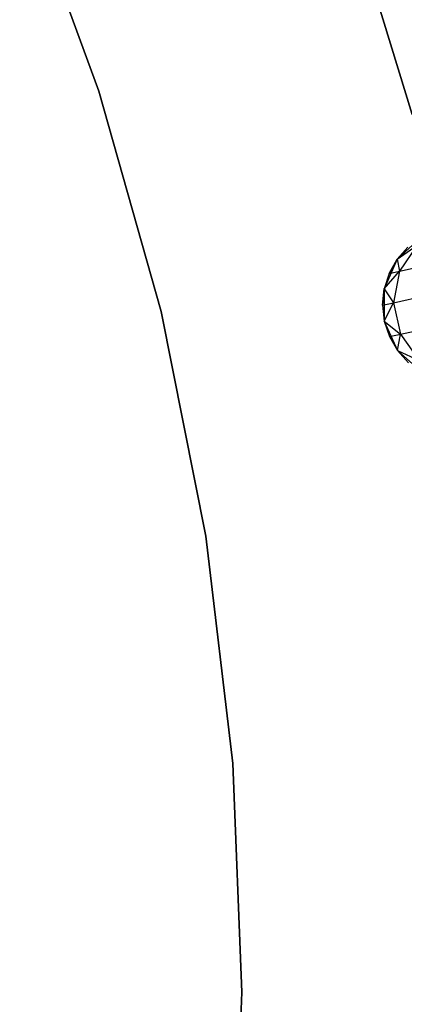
# Model space of a CAD drawing. Extents: x -102 to 102, y -101 to 102.
# Tile 385 of 481: x 34.66 to 39.6, y -0.16 to 12.5. Entities that reach past the tile are written whole.
import ezdxf

# ---------------------------------------------------------------- set-up
doc = ezdxf.new("R2010")
doc.units = 0
doc.header["$LTSCALE"] = 25.4
doc.layers.get('0').update_dxf_attribs({"linetype": 'CONTINUOUS'})

# ---------------------------------------------------------------- blocks, each defined once
blk = doc.blocks.new('NL2500011659_STL')
at = {"color": 0}
for p, q in [((35.68, 11.582, -2), (34.661, 14.345, -2)), ((34.661, 14.345), (35.68, 11.582)), ((34.661, 14.345), (35.68, 11.582)), ((35.68, 11.582, -2), (34.661, 14.345, -2)), ((39.245, 12.781), (39.703, 11.281)), ((39.703, 11.281, -2), (39.245, 12.781, -2)), ((39.703, 11.281, -2), (39.245, 12.781, -2)), ((39.245, 12.781), (39.703, 11.281)), ((36.479, 8.748, -2), (35.68, 11.582, -2)), ((35.68, 11.582), (36.479, 8.748)), ((35.68, 11.582), (36.479, 8.748)), ((35.68, 11.582), (35.68, 11.582, -2)), ((36.479, 8.748, -2), (35.68, 11.582, -2)), ((35.68, 11.582), (35.68, 11.582, -2)), ((39.818, 9.7, 0), (39.511, 9.42, 0)), ((39.818, 9.7, 0), (39.511, 9.42, 0)), ((39.511, 9.42, -5.5), (39.769, 9.603, -6.273)), ((39.511, 9.42, -5.5), (39.769, 9.603, -6.273)), ((39.65, 9.576, -5.5), (39.511, 9.42, 0)), ((39.65, 9.576, -5.5), (39.511, 9.42, -5.5)), ((39.65, 9.576, -5.5), (39.511, 9.42, 0)), ((39.65, 9.576, -5.5), (39.511, 9.42, -5.5)), ((39.769, 9.603, -6.273), (39.542, 9.268, -6.368)), ((39.769, 9.603, -6.273), (39.542, 9.268, -6.368)), ((39.511, 9.42, 0), (39.344, 9.039, 0)), ((39.511, 9.42, 0), (39.344, 9.039, 0)), ((39.511, 9.42, -5.5), (39.408, 9.238, -5.5)), ((39.408, 9.238, -5.5), (39.511, 9.42, 0)), ((39.408, 9.238, -5.5), (39.511, 9.42, 0)), ((39.511, 9.42, -5.5), (39.408, 9.238, -5.5)), ((39.511, 9.42, -5.5), (39.511, 9.42, 0)), ((39.511, 9.42, -5.5), (39.511, 9.42, 0)), ((39.511, 9.42, -5.5), (39.542, 9.268, -6.368)), ((39.511, 9.42, -5.5), (39.542, 9.268, -6.368)), ((39.344, 9.039, -5.5), (39.542, 9.268, -6.368)), ((39.344, 9.039, -5.5), (39.542, 9.268, -6.368)), ((39.408, 9.238, -5.5), (39.542, 9.268, -6.368)), ((39.408, 9.238, -5.5), (39.542, 9.268, -6.368)), ((39.542, 9.268, -6.368), (39.466, 8.862, -6.42)), ((39.542, 9.268, -6.368), (39.466, 8.862, -6.42)), ((39.542, 9.268, -6.368), (39.932, 9.353, -7.151)), ((39.542, 9.268, -6.368), (39.932, 9.353, -7.151)), ((39.408, 9.238, -5.5), (39.344, 9.039, 0)), ((39.408, 9.238, -5.5), (39.344, 9.039, -5.5)), ((39.408, 9.238, -5.5), (39.344, 9.039, 0)), ((39.408, 9.238, -5.5), (39.344, 9.039, -5.5)), ((39.344, 9.039, -5.5), (39.324, 8.831, -5.5)), ((39.324, 8.831, -5.5), (39.344, 9.039, 0)), ((39.324, 8.831, -5.5), (39.344, 9.039, 0)), ((39.344, 9.039, -5.5), (39.324, 8.831, -5.5)), ((39.344, 9.039, 0), (39.347, 8.623, 0)), ((39.344, 9.039, -5.5), (39.344, 9.039, 0)), ((39.344, 9.039, -5.5), (39.344, 9.039, 0)), ((39.344, 9.039, 0), (39.347, 8.623, 0)), ((39.344, 9.039, -5.5), (39.466, 8.862, -6.42)), ((39.344, 9.039, -5.5), (39.466, 8.862, -6.42)), ((39.466, 8.862, -6.42), (39.879, 8.953, -7.251)), ((39.466, 8.862, -6.42), (39.879, 8.953, -7.251)), ((37.054, 5.86, -2), (36.479, 8.748, -2)), ((36.479, 8.748), (37.054, 5.86)), ((36.479, 8.748), (37.054, 5.86)), ((36.479, 8.748), (36.479, 8.748, -2)), ((37.054, 5.86, -2), (36.479, 8.748, -2)), ((36.479, 8.748), (36.479, 8.748, -2)), ((39.324, 8.831, -5.5), (39.466, 8.862, -6.42)), ((39.324, 8.831, -5.5), (39.466, 8.862, -6.42)), ((39.324, 8.831, -5.5), (39.347, 8.623, 0)), ((39.324, 8.831, -5.5), (39.347, 8.623, 0)), ((39.324, 8.831, -5.5), (39.347, 8.623, -5.5)), ((39.324, 8.831, -5.5), (39.347, 8.623, -5.5)), ((39.347, 8.623, -5.5), (39.466, 8.862, -6.42)), ((39.347, 8.623, -5.5), (39.466, 8.862, -6.42)), ((39.466, 8.862, -6.42), (39.555, 8.456, -6.42)), ((39.466, 8.862, -6.42), (39.555, 8.456, -6.42)), ((39.347, 8.623, 0), (39.518, 8.245, 0)), ((39.347, 8.623, 0), (39.518, 8.245, 0)), ((39.347, 8.623, 0), (39.413, 8.425, -5.5)), ((39.347, 8.623, -5.5), (39.347, 8.623, 0)), ((39.347, 8.623, -5.5), (39.347, 8.623, 0)), ((39.347, 8.623, -5.5), (39.413, 8.425, -5.5)), ((39.347, 8.623, 0), (39.413, 8.425, -5.5)), ((39.347, 8.623, -5.5), (39.413, 8.425, -5.5)), ((39.347, 8.623, -5.5), (39.555, 8.456, -6.42)), ((39.347, 8.623, -5.5), (39.555, 8.456, -6.42)), ((39.555, 8.456, -6.42), (39.968, 8.547, -7.251)), ((39.555, 8.456, -6.42), (39.968, 8.547, -7.251)), ((39.413, 8.425, -5.5), (39.555, 8.456, -6.42)), ((39.413, 8.425, -5.5), (39.555, 8.456, -6.42)), ((39.413, 8.425, -5.5), (39.518, 8.245, 0)), ((39.413, 8.425, -5.5), (39.518, 8.245, -5.5)), ((39.413, 8.425, -5.5), (39.518, 8.245, 0)), ((39.413, 8.425, -5.5), (39.518, 8.245, -5.5)), ((39.518, 8.245, -5.5), (39.555, 8.456, -6.42)), ((39.518, 8.245, -5.5), (39.555, 8.456, -6.42)), ((39.555, 8.456, -6.42), (39.793, 8.119, -6.368)), ((39.555, 8.456, -6.42), (39.793, 8.119, -6.368)), ((39.518, 8.245, 0), (39.829, 7.968, 0)), ((39.518, 8.245, -5.5), (39.518, 8.245, 0)), ((39.518, 8.245, -5.5), (39.518, 8.245, 0)), ((39.518, 8.245, -5.5), (39.659, 8.09, -5.5)), ((39.659, 8.09, -5.5), (39.518, 8.245, 0)), ((39.659, 8.09, -5.5), (39.518, 8.245, 0)), ((39.518, 8.245, 0), (39.829, 7.968, 0)), ((39.518, 8.245, -5.5), (39.659, 8.09, -5.5)), ((39.518, 8.245, -5.5), (39.793, 8.119, -6.368)), ((39.518, 8.245, -5.5), (39.793, 8.119, -6.368)), ((37.4, 2.936, -2), (37.054, 5.86, -2)), ((37.054, 5.86), (37.4, 2.936)), ((37.054, 5.86), (37.4, 2.936)), ((37.054, 5.86), (37.054, 5.86, -2)), ((37.4, 2.936, -2), (37.054, 5.86, -2)), ((37.054, 5.86), (37.054, 5.86, -2)), ((37.515, -0.006, -2), (37.4, 2.936, -2)), ((37.4, 2.936), (37.515, -0.006)), ((37.4, 2.936), (37.515, -0.006)), ((37.4, 2.936), (37.4, 2.936, -2)), ((37.515, -0.006, -2), (37.4, 2.936, -2)), ((37.4, 2.936), (37.4, 2.936, -2)), ((37.4, -2.948, -2), (37.515, -0.006, -2)), ((37.515, -0.006), (37.4, -2.948)), ((37.515, -0.006), (37.4, -2.948)), ((37.4, -2.948, -2), (37.515, -0.006, -2)), ((37.515, -0.006), (37.515, -0.006, -2)), ((37.515, -0.006), (37.515, -0.006, -2))]:
    blk.add_line(p, q, dxfattribs=at)

msp = doc.modelspace()

# ---------------------------------------------------------------- block references
at = {"color": 0}
msp.add_blockref('NL2500011659_STL', (0, 0), dxfattribs=at)

doc.saveas('drawing.dxf')
